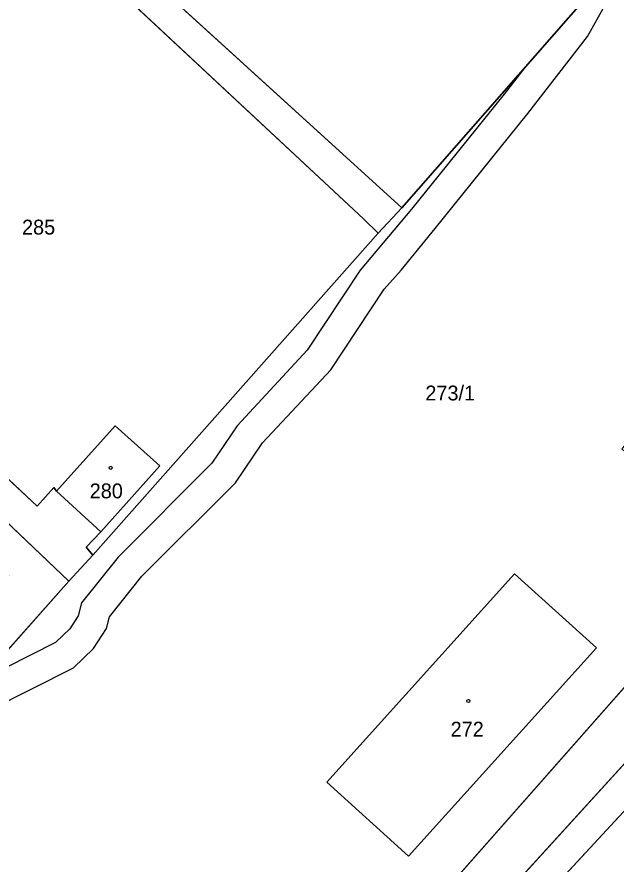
# Model space of a CAD drawing. Extents: x -689422 to -685210, y -987725 to -982160.
# Drawn here: x -685835.2 to -685766.6, y -986644.7 to -986547.7 of the extents above; entities that cross this region are included whole.
import ezdxf

# ---------------------------------------------------------------- set-up
doc = ezdxf.new("R2010")
doc.units = 0
for name, color, linetype in [('KN_Budovy', 7, 'Continuous'), ('KN_Hranice_parcel', 7, 'Continuous'), ('KN_Parcelni cisla', 7, 'Continuous'), ('KN_Polygon parcely', 7, 'Continuous'), ('KN_POZEMKY_OSTATNI PLOCHA', 7, 'Continuous'), ('KN_POZEMKY_ZASTAVENA PLOCHA', 7, 'Continuous'), ('KN_VYUZITI_17_ostatni plocha_ostatni komunikace', 7, 'Continuous'), ('KN_VYUZITI_23_ostatni plocha_manipulacni plocha', 7, 'Continuous'), ('KN_Věcná břemena k části', 7, 'Continuous'), ('KN_Značky budov', 7, 'Continuous')]:
    doc.layers.add(name, color=color, linetype=linetype)

msp = doc.modelspace()

# ---------------------------------------------------------------- linework, layer by layer
at = {"layer": 'KN_Budovy'}
for points in [[(-685830.64, -986601.99), (-685825.58, -986606.62), (-685818.85, -986599.07), (-685823.96, -986594.51)], [(-685799.73, -986635.29), (-685790.39, -986643.74), (-685768.88, -986619.92), (-685778.26, -986611.46)]]:
    msp.add_lwpolyline(points, close=True, dxfattribs=at)
at = {"layer": 'KN_Hranice_parcel'}
for p, q in [((-685793.87, -986572.46), (-685791.16, -986569.57)), ((-685826.51, -986609.29), (-685793.87, -986572.46)), ((-685830.64, -986601.99), (-685825.58, -986606.62)), ((-685829.23, -986612.29), (-685826.51, -986609.29)), ((-685844.06, -986628.94), (-685829.23, -986612.29))]:
    msp.add_line(p, q, dxfattribs=at)
for points in [[(-685791.16, -986569.57), (-685827.87, -986536.1), (-685829.51, -986532.35), (-685829.67, -986529.17), (-685828.83, -986528.33), (-685825.32, -986528), (-685823.11, -986528.74), (-685805.92, -986544.3), (-685803.81, -986541.94), (-685821.07, -986526.26), (-685822.2, -986524.25), (-685822.45, -986521.02), (-685821.66, -986518.92), (-685817.51, -986514.36), (-685820.23, -986511.89)], [(-685767.3, -986525.77), (-685768.77, -986527.49), (-685770.18, -986545.59), (-685791.16, -986569.57)], [(-685793.87, -986572.46), (-685795.54, -986570.8), (-685830.17, -986538.49), (-685833.94, -986536.67), (-685837.41, -986537.24), (-685862.9, -986564.33), (-685865.26, -986567.98), (-685865.54, -986571.63), (-685864.29, -986574.3), (-685861.93, -986576.57), (-685832.87, -986603.68), (-685830.98, -986601.57), (-685830.64, -986601.99)], [(-685829.23, -986612.29), (-685864.22, -986579.01), (-685867, -986577.2), (-685868.94, -986576.46), (-685871.42, -986576.01), (-685871.83, -986576.44), (-685871.1, -986578.55), (-685869.94, -986580.56), (-685867.96, -986582.81), (-685836.12, -986611.62), (-685838.33, -986613.99), (-685871.76, -986583.66), (-685874.27, -986582.03), (-685877.12, -986581.68), (-685879.85, -986582.97), (-685882.53, -986585.94), (-685883.67, -986588.69), (-685883.51, -986591.63), (-685882.19, -986594.3), (-685844.06, -986628.94)], [(-685728.39, -986582.12), (-685787.96, -986649.67), (-685790.16, -986652.17)], [(-685717.74, -986591.63), (-685725.41, -986599.54), (-685730.83, -986601.27), (-685740.03, -986605.78), (-685746.15, -986611.7), (-685780.8, -986649.77), (-685781.58, -986650.47), (-685785.14, -986652.28), (-685790.16, -986652.17)], [(-685825.58, -986606.62), (-685818.85, -986599.07), (-685823.96, -986594.51), (-685830.64, -986601.99)], [(-685825.58, -986606.62), (-685827.28, -986608.39), (-685826.51, -986609.29)], [(-685737.67, -986713.29), (-685739.29, -986711.88), (-685752.56, -986699.76), (-685754.16, -986698.3), (-685767.28, -986686.44), (-685768.86, -986685), (-685779.76, -986675.07), (-685781.78, -986672.45), (-685783.53, -986669.17), (-685784.27, -986665.27), (-685783.74, -986661.32), (-685782.9, -986658.42), (-685780.21, -986654.24), (-685740.9, -986611.8), (-685737.8, -986609.28), (-685734.11, -986607.87), (-685732.57, -986607.94), (-685730.34, -986609.08), (-685727.16, -986612.02)], [(-685778.26, -986611.46), (-685799.73, -986635.29), (-685790.39, -986643.74), (-685768.88, -986619.92), (-685778.26, -986611.46)]]:
    msp.add_lwpolyline(points, dxfattribs=at)
at = {"layer": 'KN_Polygon parcely'}
for points in [[(-685830.17, -986538.49), (-685795.54, -986570.8), (-685793.87, -986572.46), (-685791.16, -986569.57), (-685827.87, -986536.1)], [(-685827.87, -986536.1), (-685791.16, -986569.57), (-685770.18, -986545.59)], [(-685826.51, -986609.29), (-685827.28, -986608.39), (-685825.58, -986606.62), (-685830.64, -986601.99), (-685830.98, -986601.57), (-685832.87, -986603.68), (-685861.93, -986576.57), (-685864.29, -986574.3), (-685865.54, -986571.63), (-685865.26, -986567.98), (-685862.9, -986564.33), (-685837.41, -986537.24)], [(-685770.18, -986545.59), (-685791.16, -986569.57), (-685793.87, -986572.46), (-685826.51, -986609.29), (-685829.23, -986612.29), (-685844.06, -986628.94), (-685846.56, -986631.75), (-685847.85, -986633.2), (-685863.15, -986654.25), (-685857.22, -986659.28), (-685864.32, -986678.79), (-685878.76, -986694.71), (-685873.39, -986699.91), (-685871.78, -986701.06), (-685848.24, -986722.49)], [(-685787.96, -986649.67), (-685728.39, -986582.12), (-685734.94, -986576.2), (-685736.79, -986578.24), (-685738.96, -986576.24), (-685754.61, -986593.59), (-685761.44, -986601.19), (-685765.99, -986597.15), (-685759.12, -986589.56), (-685764.2, -986584.93), (-685752.93, -986572.33), (-685756.66, -986568.9), (-685755.15, -986567.25), (-685756.78, -986565.75), (-685754.56, -986563.32), (-685756.09, -986561.89), (-685745.21, -986549.78), (-685731.37, -986562.26), (-685714.12, -986577.88), (-685710.85, -986573.82)], [(-685864.22, -986579.01), (-685829.23, -986612.29), (-685826.51, -986609.29)], [(-685711.78, -986584.82), (-685717.74, -986591.63), (-685725.41, -986599.54), (-685730.83, -986601.27), (-685740.03, -986605.78), (-685746.15, -986611.7), (-685780.8, -986649.77), (-685781.58, -986650.47), (-685785.14, -986652.28), (-685790.16, -986652.17), (-685794.72, -986657.31), (-685792.65, -986660.7), (-685791.96, -986665.6), (-685792.23, -986669.64), (-685793.87, -986673.31), (-685795.58, -986675.78), (-685797.38, -986677.81), (-685820.69, -986703.35), (-685824.02, -986706.56), (-685827.27, -986708.86), (-685831.17, -986709.45), (-685835.01, -986707.92), (-685839.62, -986712.96)], [(-685737.67, -986713.29), (-685739.29, -986711.88), (-685752.56, -986699.76), (-685754.16, -986698.3), (-685767.28, -986686.44), (-685768.86, -986685), (-685779.76, -986675.07), (-685781.78, -986672.45), (-685783.53, -986669.17), (-685784.27, -986665.27), (-685783.74, -986661.32), (-685782.9, -986658.42), (-685780.21, -986654.24), (-685740.9, -986611.8), (-685737.8, -986609.28), (-685734.11, -986607.87), (-685732.57, -986607.94), (-685730.34, -986609.08), (-685727.16, -986612.02), (-685713.02, -986596.53), (-685693.69, -986614.14)], [(-685707.77, -986629.56), (-685727.16, -986612.02), (-685730.34, -986609.08), (-685732.57, -986607.94), (-685734.11, -986607.87), (-685737.8, -986609.28), (-685740.9, -986611.8), (-685780.21, -986654.24), (-685782.9, -986658.42), (-685783.74, -986661.32), (-685784.27, -986665.27), (-685783.53, -986669.17), (-685781.78, -986672.45), (-685779.76, -986675.07), (-685768.86, -986685), (-685767.28, -986686.44), (-685754.16, -986698.3), (-685752.56, -986699.76), (-685739.29, -986711.88), (-685737.67, -986713.29)]]:
    msp.add_lwpolyline(points, dxfattribs=at)
for points in [[(-685793.87, -986572.46), (-685795.54, -986570.8), (-685830.17, -986538.49), (-685833.94, -986536.67), (-685837.41, -986537.24), (-685862.9, -986564.33), (-685865.26, -986567.98), (-685865.54, -986571.63), (-685864.29, -986574.3), (-685861.93, -986576.57), (-685832.87, -986603.68), (-685830.98, -986601.57), (-685830.64, -986601.99), (-685823.96, -986594.51), (-685818.85, -986599.07), (-685825.58, -986606.62), (-685827.28, -986608.39), (-685826.51, -986609.29)], [(-685829.23, -986612.29), (-685864.22, -986579.01), (-685867, -986577.2), (-685868.94, -986576.46), (-685871.42, -986576.01), (-685871.83, -986576.44), (-685871.1, -986578.55), (-685869.94, -986580.56), (-685867.96, -986582.81), (-685836.12, -986611.62), (-685838.33, -986613.99), (-685871.76, -986583.66), (-685874.27, -986582.03), (-685877.12, -986581.68), (-685879.85, -986582.97), (-685882.53, -986585.94), (-685883.67, -986588.69), (-685883.51, -986591.63), (-685882.19, -986594.3), (-685844.06, -986628.94)], [(-685728.39, -986582.12), (-685787.96, -986649.67), (-685790.16, -986652.17), (-685785.14, -986652.28), (-685781.58, -986650.47), (-685780.8, -986649.77), (-685746.15, -986611.7), (-685740.03, -986605.78), (-685730.83, -986601.27), (-685725.41, -986599.54), (-685717.74, -986591.63), (-685722.65, -986587.31)], [(-685825.58, -986606.62), (-685818.85, -986599.07), (-685823.96, -986594.51), (-685830.64, -986601.99)], [(-685778.26, -986611.46), (-685799.73, -986635.29), (-685790.39, -986643.74), (-685768.88, -986619.92)], [(-685778.26, -986611.46), (-685768.88, -986619.92), (-685790.39, -986643.74), (-685799.73, -986635.29)]]:
    msp.add_lwpolyline(points, close=True, dxfattribs=at)
at = {"layer": 'KN_POZEMKY_OSTATNI PLOCHA'}
for p, q in [((-685827.87, -986536.1), (-685791.16, -986569.57)), ((-685791.16, -986569.57), (-685827.87, -986536.1)), ((-685830.17, -986538.49), (-685795.54, -986570.8)), ((-685795.54, -986570.8), (-685830.17, -986538.49)), ((-685791.16, -986569.57), (-685770.18, -986545.59)), ((-685770.18, -986545.59), (-685791.16, -986569.57)), ((-685793.87, -986572.46), (-685791.16, -986569.57)), ((-685791.16, -986569.57), (-685793.87, -986572.46)), ((-685795.54, -986570.8), (-685793.87, -986572.46)), ((-685793.87, -986572.46), (-685795.54, -986570.8)), ((-685826.51, -986609.29), (-685793.87, -986572.46)), ((-685793.87, -986572.46), (-685826.51, -986609.29)), ((-685832.87, -986603.68), (-685861.93, -986576.57)), ((-685861.93, -986576.57), (-685832.87, -986603.68)), ((-685864.22, -986579.01), (-685829.23, -986612.29)), ((-685829.23, -986612.29), (-685864.22, -986579.01)), ((-685728.39, -986582.12), (-685787.96, -986649.67)), ((-685787.96, -986649.67), (-685728.39, -986582.12)), ((-685823.96, -986594.51), (-685830.64, -986601.99)), ((-685818.85, -986599.07), (-685823.96, -986594.51)), ((-685825.58, -986606.62), (-685818.85, -986599.07)), ((-685830.98, -986601.57), (-685832.87, -986603.68)), ((-685832.87, -986603.68), (-685830.98, -986601.57)), ((-685830.64, -986601.99), (-685830.98, -986601.57)), ((-685830.98, -986601.57), (-685830.64, -986601.99)), ((-685830.64, -986601.99), (-685825.58, -986606.62)), ((-685827.28, -986608.39), (-685825.58, -986606.62)), ((-685825.58, -986606.62), (-685827.28, -986608.39)), ((-685826.51, -986609.29), (-685827.28, -986608.39)), ((-685827.28, -986608.39), (-685826.51, -986609.29)), ((-685829.23, -986612.29), (-685826.51, -986609.29)), ((-685826.51, -986609.29), (-685829.23, -986612.29)), ((-685778.26, -986611.46), (-685799.73, -986635.29)), ((-685780.8, -986649.77), (-685746.15, -986611.7)), ((-685746.15, -986611.7), (-685780.8, -986649.77)), ((-685740.9, -986611.8), (-685780.21, -986654.24)), ((-685780.21, -986654.24), (-685740.9, -986611.8)), ((-685768.88, -986619.92), (-685778.26, -986611.46)), ((-685844.06, -986628.94), (-685829.23, -986612.29)), ((-685829.23, -986612.29), (-685844.06, -986628.94)), ((-685790.39, -986643.74), (-685768.88, -986619.92)), ((-685799.73, -986635.29), (-685790.39, -986643.74))]:
    msp.add_line(p, q, dxfattribs=at)
at = {"layer": 'KN_POZEMKY_ZASTAVENA PLOCHA'}
for p, q in [((-685830.64, -986601.99), (-685823.96, -986594.51)), ((-685823.96, -986594.51), (-685818.85, -986599.07)), ((-685818.85, -986599.07), (-685825.58, -986606.62)), ((-685825.58, -986606.62), (-685830.64, -986601.99)), ((-685799.73, -986635.29), (-685778.26, -986611.46)), ((-685778.26, -986611.46), (-685768.88, -986619.92)), ((-685768.88, -986619.92), (-685790.39, -986643.74)), ((-685790.39, -986643.74), (-685799.73, -986635.29))]:
    msp.add_line(p, q, dxfattribs=at)
at = {"layer": 'KN_VYUZITI_17_ostatni plocha_ostatni komunikace'}
for p, q in [((-685827.87, -986536.1), (-685791.16, -986569.57)), ((-685795.54, -986570.8), (-685830.17, -986538.49)), ((-685791.16, -986569.57), (-685793.87, -986572.46)), ((-685793.87, -986572.46), (-685795.54, -986570.8)), ((-685861.93, -986576.57), (-685832.87, -986603.68)), ((-685829.23, -986612.29), (-685864.22, -986579.01)), ((-685832.87, -986603.68), (-685830.98, -986601.57)), ((-685830.98, -986601.57), (-685830.64, -986601.99)), ((-685830.64, -986601.99), (-685825.58, -986606.62)), ((-685825.58, -986606.62), (-685827.28, -986608.39)), ((-685827.28, -986608.39), (-685826.51, -986609.29)), ((-685826.51, -986609.29), (-685829.23, -986612.29)), ((-685780.8, -986649.77), (-685746.15, -986611.7)), ((-685740.9, -986611.8), (-685780.21, -986654.24))]:
    msp.add_line(p, q, dxfattribs=at)
at = {"layer": 'KN_VYUZITI_23_ostatni plocha_manipulacni plocha'}
for p, q in [((-685791.16, -986569.57), (-685827.87, -986536.1)), ((-685830.17, -986538.49), (-685795.54, -986570.8)), ((-685791.16, -986569.57), (-685770.18, -986545.59)), ((-685770.18, -986545.59), (-685791.16, -986569.57)), ((-685793.87, -986572.46), (-685791.16, -986569.57)), ((-685795.54, -986570.8), (-685793.87, -986572.46)), ((-685826.51, -986609.29), (-685793.87, -986572.46)), ((-685793.87, -986572.46), (-685826.51, -986609.29)), ((-685832.87, -986603.68), (-685861.93, -986576.57)), ((-685864.22, -986579.01), (-685829.23, -986612.29)), ((-685728.39, -986582.12), (-685787.96, -986649.67)), ((-685787.96, -986649.67), (-685728.39, -986582.12)), ((-685823.96, -986594.51), (-685830.64, -986601.99)), ((-685818.85, -986599.07), (-685823.96, -986594.51)), ((-685825.58, -986606.62), (-685818.85, -986599.07)), ((-685830.98, -986601.57), (-685832.87, -986603.68)), ((-685830.64, -986601.99), (-685830.98, -986601.57)), ((-685827.28, -986608.39), (-685825.58, -986606.62)), ((-685826.51, -986609.29), (-685827.28, -986608.39)), ((-685829.23, -986612.29), (-685826.51, -986609.29)), ((-685778.26, -986611.46), (-685799.73, -986635.29)), ((-685746.15, -986611.7), (-685780.8, -986649.77)), ((-685780.21, -986654.24), (-685740.9, -986611.8)), ((-685768.88, -986619.92), (-685778.26, -986611.46)), ((-685844.06, -986628.94), (-685829.23, -986612.29)), ((-685829.23, -986612.29), (-685844.06, -986628.94)), ((-685790.39, -986643.74), (-685768.88, -986619.92)), ((-685799.73, -986635.29), (-685790.39, -986643.74))]:
    msp.add_line(p, q, dxfattribs=at)
at = {"layer": 'KN_Věcná břemena k části'}
for points in [[(-685770.18, -986545.59), (-685777.08, -986553.48), (-685779.46, -986556.55), (-685790.06, -986569.72), (-685795.93, -986576.7), (-685801.99, -986585.86), (-685809.99, -986594.5), (-685812.9, -986598.79), (-685823.61, -986609.52), (-685827.81, -986614.78), (-685828.19, -986616.26), (-685829.14, -986617.73), (-685830.78, -986619.31), (-685839.3, -986623.6)], [(-685838.3, -986627.01), (-685828.73, -986622.19), (-685826.43, -986619.97), (-685824.95, -986617.69), (-685824.61, -986616.38), (-685820.88, -986611.71), (-685810.19, -986601.03), (-685807.1, -986596.46), (-685799.29, -986588.08), (-685793.16, -986578.85), (-685791.22, -986576.7), (-685787.35, -986571.93), (-685776.74, -986558.74), (-685769.92, -986549.94), (-685767.76, -986546.14)]]:
    msp.add_lwpolyline(points, dxfattribs=at)
at = {"layer": 'KN_Značky budov'}
for centre in [(-685824.457, -986599.309), (-685783.537, -986625.989)]:
    msp.add_circle(centre, 0.175, dxfattribs=at)

# ---------------------------------------------------------------- texts
at = {"layer": 'KN_Parcelni cisla'}
for s, p in [('285', (-685834.6, -986572.61)), ('273/1', (-685788.46, -986591.6)), ('280', (-685826.86, -986602.8)), ('272', (-685785.57, -986630.07))]:
    msp.add_text(s, height=1.7, dxfattribs=at).set_placement(p)

doc.saveas('drawing.dxf')
